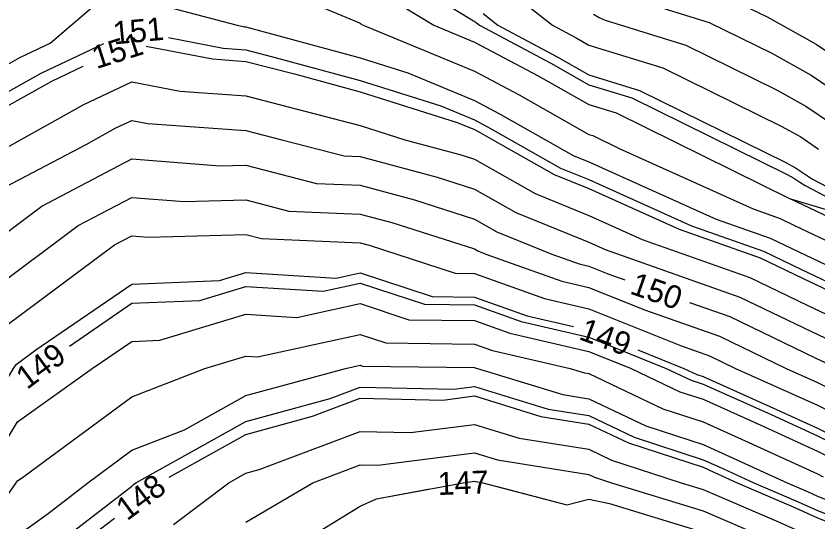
# Model space of a CAD drawing. Extents: x 2354170 to 2357230, y 866100 to 868290.
# Drawn here: x 2355399.9 to 2355470, y 867256.6 to 867300.8 of the extents above; entities that cross this region are included whole.
import ezdxf

# ---------------------------------------------------------------- set-up
doc = ezdxf.new("R2010")
doc.units = 0
for name, color, linetype in [('Default', 7, 'Continuous'), ('DTM Contours Major', 7, 'Continuous'), ('DTM Contours Major Text', 7, 'Continuous'), ('DTM Contours Minor', 7, 'Continuous'), ('DTM Contours Minor Text', 7, 'Continuous'), ('Exist DTM QL2 LIDAR Elevation Point', 7, 'Continuous'), ('PH Exist DTM Breakline', 7, 'Continuous')]:
    doc.layers.add(name, color=color, linetype=linetype)

msp = doc.modelspace()

# ---------------------------------------------------------------- linework, layer by layer
at = {"layer": 'Default'}
for points in [[(2355421.032, 867303.923), (2355429.909, 867300.227), (2355429.936, 867300.217), (2355429.961, 867300.199), (2355429.982, 867300.184), (2355430.001, 867300.171), (2355430.014, 867300.151), (2355430.027, 867300.137), (2355430.228, 867300.014), (2355439.976, 867296), (2355443.884, 867293.922), (2355449.977, 867290.477), (2355450.339, 867290.367), (2355452.638, 867289.233), (2355464.364, 867283.954), (2355466.724, 867283.124), (2355467.98, 867282.519), (2355479.369, 867277.129)], [(2355442.472, 867303.446), (2355446.797, 867300.014), (2355448.873, 867298.91), (2355449.977, 867298.286), (2355456.439, 867296.31), (2355466.798, 867291.205), (2355468.516, 867290.252), (2355470.062, 867289.196)], [(2355431.264, 867303.169), (2355436.413, 867300.014), (2355439.976, 867298.547), (2355445.547, 867295.585), (2355449.977, 867293.08), (2355452.372, 867292.348), (2355467.59, 867284.848), (2355467.605, 867284.841), (2355467.608, 867284.84), (2355467.609, 867284.84), (2355481.112, 867278.449)], [(2355410.193, 867302.429), (2355419.217, 867300.014), (2355419.852, 867299.89), (2355419.976, 867299.881), (2355420.155, 867299.835), (2355429.976, 867297.172), (2355434.13, 867295.86), (2355439.976, 867293.453), (2355442.222, 867292.259), (2355446.192, 867290.014), (2355448.605, 867288.642), (2355449.977, 867288.085), (2355461.123, 867283.066), (2355465.841, 867281.407), (2355468.351, 867280.198), (2355477.626, 867275.808)], [(2355462.54, 867302.253), (2355465.581, 867300.754), (2355469.876, 867298.372), (2355473.745, 867295.73)], [(2355398.748, 867296.388), (2355400.195, 867297.196), (2355402.85, 867298.451), (2355406.662, 867301.712)], [(2355455.608, 867301.77), (2355460.507, 867300.272), (2355465.987, 867297.571), (2355469.423, 867295.665), (2355472.517, 867293.552)], [(2355440.719, 867301.035), (2355442.007, 867300.014), (2355447.21, 867297.248), (2355449.977, 867295.683), (2355454.406, 867294.329), (2355467.204, 867288.022), (2355468.062, 867287.546), (2355468.835, 867287.018), (2355469.555, 867286.575), (2355479.867, 867281.184)], [(2355450.398, 867300.992), (2355450.887, 867300.689), (2355451.394, 867300.456), (2355458.473, 867298.291), (2355466.392, 867294.388), (2355468.969, 867292.959), (2355471.29, 867291.374)], [(2355411.247, 867298.199), (2355417.032, 867297.07), (2355419.976, 867296.861), (2355424.22, 867295.77), (2355429.976, 867294.209), (2355438.46, 867291.53), (2355439.976, 867290.906), (2355440.559, 867290.596), (2355441.588, 867290.014), (2355446.935, 867286.973), (2355449.977, 867285.738), (2355457.882, 867282.179), (2355464.957, 867279.691), (2355468.721, 867277.877), (2355475.883, 867274.488), (2355480.555, 867271.749), (2355487.094, 867268.77), (2355494.387, 867264.468), (2355500.344, 867261.15), (2355502.11, 867260.014), (2355502.765, 867259.675)], [(2355395.808, 867291.135), (2355402.988, 867295.145), (2355405.722, 867296.437)], [(2355398.032, 867288.766), (2355405.781, 867293.094), (2355409.976, 867295.076), (2355414.211, 867294.249), (2355419.976, 867293.84), (2355428.286, 867291.704), (2355429.976, 867291.246), (2355433.878, 867290.014), (2355438.687, 867288.724), (2355439.976, 867288.312), (2355445.266, 867285.304), (2355449.977, 867283.391), (2355454.641, 867281.291), (2355464.074, 867277.974), (2355469.092, 867275.556), (2355474.14, 867273.167)], [(2355398.947, 867285.88), (2355405.986, 867289.597), (2355408.575, 867291.043), (2355409.976, 867291.705), (2355411.391, 867291.429), (2355419.976, 867290.819), (2355423.11, 867290.014), (2355428.566, 867288.604), (2355429.976, 867288.544), (2355436.702, 867286.74), (2355439.976, 867285.694), (2355443.597, 867283.634), (2355449.977, 867281.044), (2355451.399, 867280.404), (2355463.19, 867276.257), (2355469.462, 867273.236), (2355472.397, 867271.847)], [(2355396.797, 867280.226), (2355402.125, 867284.19), (2355409.976, 867288.335), (2355417.687, 867287.725), (2355419.976, 867287.786), (2355426.152, 867286.19), (2355429.976, 867286.027), (2355434.718, 867284.755), (2355439.976, 867283.075), (2355441.928, 867281.965), (2355446.734, 867280.014), (2355449.126, 867279.163), (2355449.977, 867278.967), (2355451.731, 867278.26), (2355453.124, 867277.77)], [(2355397.822, 867276.934), (2355405.303, 867282.499), (2355409.976, 867284.966), (2355414.565, 867284.603), (2355419.976, 867284.748), (2355423.738, 867283.775), (2355429.976, 867283.51), (2355432.733, 867282.771), (2355439.976, 867280.457), (2355440.259, 867280.296), (2355440.954, 867280.014), (2355447.609, 867277.646), (2355449.977, 867277.1), (2355454.857, 867275.133), (2355461.423, 867272.824), (2355467.257, 867270.014), (2355469.138, 867269.175), (2355469.977, 867268.79), (2355475.826, 867265.863)], [(2355387.333, 867256.39), (2355388.631, 867258.246), (2355393.281, 867264.735), (2355396.352, 867269.777), (2355398.847, 867273.641), (2355408.482, 867280.809), (2355409.976, 867281.598), (2355411.444, 867281.482), (2355419.976, 867281.71), (2355421.324, 867281.361), (2355429.976, 867280.993), (2355430.749, 867280.786), (2355433.166, 867280.014), (2355438.292, 867278.33), (2355439.976, 867278.305), (2355446.092, 867276.129), (2355449.977, 867275.234), (2355457.984, 867272.006), (2355460.54, 867271.108), (2355462.81, 867270.014), (2355467.768, 867267.805), (2355469.977, 867266.791), (2355474.494, 867264.53)], [(2355380.805, 867226.756), (2355381.176, 867230.101), (2355381.616, 867230.731), (2355381.903, 867231.396), (2355388.992, 867252.803), (2355389.799, 867255.146), (2355392.375, 867258.829), (2355395.49, 867263.177), (2355399.641, 867269.992), (2355399.872, 867270.349), (2355401.586, 867271.624), (2355409.976, 867277.369), (2355417.669, 867277.707), (2355419.976, 867278.401), (2355427.876, 867277.913), (2355429.976, 867278.369), (2355436.266, 867276.303), (2355439.976, 867276.249), (2355444.575, 867274.612), (2355448.644, 867273.675)], [(2355392.265, 867253.902), (2355396.118, 867259.412), (2355397.699, 867261.619), (2355399.976, 867265.356), (2355406.526, 867270.014), (2355409.976, 867272.376), (2355412.447, 867272.485), (2355419.976, 867274.749), (2355424.437, 867274.474), (2355429.976, 867275.677), (2355434.239, 867274.276), (2355439.976, 867274.192), (2355443.058, 867273.096), (2355449.977, 867271.501), (2355453.667, 867270.014), (2355457.94, 867267.977), (2355459.977, 867267.314), (2355465.027, 867265.064), (2355469.977, 867262.792), (2355471.828, 867261.865)], [(2355458.784, 867275.78), (2355462.307, 867274.541), (2355469.833, 867270.915), (2355470.653, 867270.526), (2355471.528, 867270.014), (2355477.159, 867267.196), (2355479.977, 867265.679), (2355488.744, 867261.247), (2355489.717, 867260.804), (2355490.375, 867260.415), (2355491.096, 867260.014), (2355499.977, 867255.57), (2355508.376, 867251.615), (2355509.977, 867250.788), (2355511.311, 867250.013), (2355516.746, 867246.782), (2355519.977, 867245.567), (2355523.83, 867243.866), (2355529.978, 867240.755), (2355531.273, 867240.013), (2355539.978, 867235.515), (2355548.184, 867231.172)], [(2355394.731, 867252.659), (2355399.862, 867259.996), (2355399.909, 867260.061), (2355399.976, 867260.172), (2355400.523, 867260.56), (2355409.976, 867267.543), (2355416.371, 867270.014), (2355419.976, 867271.098), (2355420.997, 867271.035), (2355429.976, 867272.984), (2355432.212, 867272.25), (2355439.976, 867272.136), (2355441.542, 867271.579), (2355448.333, 867270.014), (2355449.59, 867269.627), (2355449.977, 867269.566), (2355456.445, 867266.482), (2355459.977, 867265.333), (2355463.656, 867263.693), (2355469.977, 867260.792), (2355470.496, 867260.533)], [(2355454.273, 867271.636), (2355458.297, 867270.014), (2355459.434, 867269.471), (2355459.977, 867269.295), (2355466.397, 867266.434), (2355469.977, 867264.791), (2355473.161, 867263.198)], [(2355399.976, 867255.389), (2355402.654, 867257.336), (2355406.132, 867260.014), (2355409.976, 867262.853), (2355414.603, 867264.64), (2355419.976, 867267.632), (2355428.696, 867270.014), (2355429.976, 867270.292), (2355430.186, 867270.223), (2355439.976, 867270.079), (2355440.025, 867270.062), (2355440.234, 867270.014), (2355447.687, 867267.724), (2355449.977, 867267.358), (2355454.95, 867264.987), (2355459.977, 867263.352), (2355462.286, 867262.323), (2355467.317, 867260.014), (2355469.177, 867259.214), (2355469.977, 867258.851), (2355471.9, 867258.091)], [(2355413.255, 867260.502), (2355419.976, 867264.245), (2355425.797, 867265.834), (2355429.976, 867267.401), (2355437.213, 867267.251), (2355439.976, 867267.605), (2355445.784, 867265.821), (2355449.977, 867265.151), (2355453.455, 867263.492), (2355459.977, 867261.371), (2355460.916, 867260.952), (2355462.961, 867260.014), (2355467.868, 867257.905), (2355469.977, 867256.947), (2355475.049, 867254.941), (2355479.977, 867252.711), (2355485.32, 867250.013), (2355488.437, 867248.473), (2355489.977, 867247.931), (2355494.058, 867245.932), (2355499.977, 867243.296), (2355502.297, 867242.333), (2355506.159, 867240.392)], [(2355413.63, 867256.36), (2355418.461, 867260.014), (2355419.976, 867260.857), (2355421.137, 867261.174), (2355429.976, 867264.488), (2355434.359, 867264.397), (2355439.976, 867265.118), (2355443.881, 867263.918), (2355449.977, 867262.943), (2355451.96, 867261.997), (2355458.059, 867260.014), (2355459.977, 867259.424), (2355466.559, 867256.596), (2355469.977, 867255.042)], [(2355419.976, 867256.558), (2355425.812, 867260.014), (2355429.976, 867261.575), (2355431.506, 867261.543), (2355439.976, 867262.63), (2355441.978, 867262.015), (2355449.977, 867260.735), (2355450.465, 867260.502), (2355451.968, 867260.014), (2355459.977, 867257.552), (2355465.249, 867255.286)], [(2355386.227, 867180.566), (2355387.059, 867188.147), (2355388.016, 867192.331), (2355389.189, 867200.28), (2355389.976, 867205.465), (2355391.225, 867210.013), (2355392.861, 867217.128), (2355393.753, 867220.013), (2355399.976, 867229.582), (2355400.197, 867229.792), (2355400.431, 867230.013), (2355404.729, 867235.26), (2355407.407, 867240.013), (2355409.976, 867243.028), (2355414.235, 867245.755), (2355417.593, 867250.013), (2355418.87, 867251.12), (2355419.976, 867251.956), (2355424.739, 867254.776), (2355429.976, 867257.979), (2355431.393, 867258.597), (2355436.06, 867259.47)], [(2355441.947, 867259.684), (2355448.046, 867258.083), (2355449.977, 867258.57), (2355451.795, 867258.195), (2355459.977, 867255.68), (2355463.94, 867253.977), (2355469.977, 867251.234), (2355473.063, 867250.013), (2355479.977, 867247.591), (2355485.048, 867245.084), (2355489.977, 867243.351), (2355496.791, 867240.013), (2355498.827, 867238.863), (2355499.977, 867238.301), (2355505.586, 867235.622), (2355509.977, 867233.687), (2355512.594, 867232.63), (2355518.434, 867230.013), (2355519.977, 867229.375), (2355521.259, 867228.732), (2355529.978, 867224.675), (2355534.303, 867222.958)], [(2355377.11, 867165.213), (2355379.376, 867178.002), (2355380.434, 867180.558), (2355380.83, 867184.164), (2355383.831, 867197.282), (2355384.508, 867201.867), (2355385.393, 867207.699), (2355386.347, 867215.118), (2355387.24, 867223.15), (2355392.242, 867230.316), (2355395.5, 867237.879), (2355397.256, 867243.181), (2355399.663, 867250.172), (2355399.976, 867250.62), (2355405.416, 867254.574), (2355408.46, 867256.917)]]:
    msp.add_lwpolyline(points, dxfattribs=at)
at = {"layer": 'DTM Contours Major'}
for points in [[(2355396.797, 867280.226), (2355402.125, 867284.19), (2355409.976, 867288.335), (2355417.687, 867287.725), (2355419.976, 867287.786), (2355426.152, 867286.19), (2355429.976, 867286.027), (2355434.718, 867284.755), (2355439.976, 867283.075), (2355441.928, 867281.965), (2355446.734, 867280.014), (2355449.126, 867279.163), (2355449.977, 867278.967), (2355451.731, 867278.26), (2355453.124, 867277.77)], [(2355458.784, 867275.78), (2355462.307, 867274.541), (2355469.833, 867270.915), (2355470.653, 867270.526), (2355471.528, 867270.014), (2355477.159, 867267.196), (2355479.977, 867265.679), (2355488.744, 867261.247), (2355489.717, 867260.804), (2355490.375, 867260.415), (2355491.096, 867260.014), (2355499.977, 867255.57), (2355508.376, 867251.615), (2355509.977, 867250.788), (2355511.311, 867250.013), (2355516.746, 867246.782), (2355519.977, 867245.567), (2355523.83, 867243.866), (2355529.978, 867240.755), (2355531.273, 867240.013), (2355539.978, 867235.515), (2355548.184, 867231.172)]]:
    msp.add_lwpolyline(points, dxfattribs=at)
at = {"layer": 'DTM Contours Minor'}
for points in [[(2355432.088, 867305.191), (2355439.89, 867300.41), (2355439.941, 867300.369), (2355439.984, 867300.338), (2355440.023, 867300.31), (2355440.024, 867300.309), (2355440.037, 867300.301), (2355440.135, 867300.232), (2355440.41, 867300.014), (2355446.656, 867296.693), (2355449.977, 867294.816), (2355453.728, 867293.668), (2355467.339, 867286.961), (2355467.911, 867286.644), (2355468.426, 867286.292), (2355468.906, 867285.997), (2355475.776, 867282.405)], [(2355455.608, 867301.77), (2355460.507, 867300.272), (2355465.987, 867297.571), (2355469.423, 867295.665), (2355472.517, 867293.552)], [(2355396.788, 867292.886), (2355402.057, 867295.829), (2355407.523, 867298.412)], [(2355413.202, 867298.941), (2355417.972, 867298.01), (2355419.976, 867297.868), (2355422.865, 867297.125), (2355429.976, 867295.196), (2355437.017, 867292.973), (2355439.976, 867291.755), (2355441.113, 867291.15), (2355443.123, 867290.014), (2355447.492, 867287.529), (2355449.977, 867286.52), (2355458.962, 867282.475), (2355465.252, 867280.263), (2355468.598, 867278.651), (2355476.464, 867274.928)], [(2355404.522, 867271.97), (2355409.976, 867275.705), (2355415.928, 867275.966), (2355419.976, 867277.183), (2355426.729, 867276.767), (2355429.976, 867277.472), (2355435.59, 867275.628), (2355439.976, 867275.563), (2355444.07, 867274.107), (2355449.977, 867272.746), (2355456.754, 867270.014), (2355458.936, 867268.973), (2355459.977, 867268.635), (2355465.941, 867265.978), (2355469.977, 867264.125), (2355472.717, 867262.754)], [(2355400.802, 867252.81), (2355404.495, 867255.494), (2355409.976, 867259.714), (2355410.137, 867259.853), (2355410.349, 867260.014), (2355419.976, 867265.374), (2355427.351, 867267.388), (2355429.976, 867268.372), (2355438.165, 867268.202), (2355439.976, 867268.435), (2355446.419, 867266.456), (2355449.977, 867265.886), (2355453.953, 867263.99), (2355459.977, 867262.031), (2355461.372, 867261.409), (2355464.413, 867260.014), (2355468.305, 867258.341), (2355469.977, 867257.581), (2355473.999, 867255.991)], [(2355407.154, 867239.565), (2355407.407, 867240.013), (2355409.976, 867243.028), (2355414.235, 867245.755), (2355417.593, 867250.013), (2355418.87, 867251.12), (2355419.976, 867251.956), (2355424.739, 867254.776), (2355429.976, 867257.979), (2355431.393, 867258.597), (2355438.971, 867260.014), (2355439.976, 867260.143), (2355440.075, 867260.112), (2355440.692, 867260.014), (2355448.046, 867258.083), (2355449.977, 867258.57), (2355451.795, 867258.195), (2355459.977, 867255.68), (2355463.94, 867253.977), (2355469.977, 867251.234), (2355473.063, 867250.013)]]:
    msp.add_lwpolyline(points, dxfattribs=at)
at = {"layer": 'Exist DTM QL2 LIDAR Elevation Point'}
for p, q in [((2355409.976, 867300.014), (2355409.976, 867300.014)), ((2355419.976, 867300.014), (2355419.976, 867300.014)), ((2355429.976, 867300.014), (2355429.976, 867300.014)), ((2355439.976, 867300.014), (2355439.976, 867300.014)), ((2355449.977, 867300.014), (2355449.977, 867300.014)), ((2355409.976, 867290.014), (2355409.976, 867290.014)), ((2355419.976, 867290.014), (2355419.976, 867290.014)), ((2355429.976, 867290.014), (2355429.976, 867290.014)), ((2355439.976, 867290.014), (2355439.976, 867290.014)), ((2355449.977, 867290.014), (2355449.977, 867290.014)), ((2355409.976, 867280.014), (2355409.976, 867280.014)), ((2355419.976, 867280.014), (2355419.976, 867280.014)), ((2355429.976, 867280.014), (2355429.976, 867280.014)), ((2355439.976, 867280.014), (2355439.976, 867280.014)), ((2355449.977, 867280.014), (2355449.977, 867280.014)), ((2355399.976, 867270.014), (2355399.976, 867270.014)), ((2355409.976, 867270.014), (2355409.976, 867270.014)), ((2355419.976, 867270.014), (2355419.976, 867270.014)), ((2355429.976, 867270.014), (2355429.976, 867270.014)), ((2355439.976, 867270.014), (2355439.976, 867270.014)), ((2355449.977, 867270.014), (2355449.977, 867270.014)), ((2355459.977, 867270.014), (2355459.977, 867270.014)), ((2355469.977, 867270.014), (2355469.977, 867270.014)), ((2355399.976, 867260.014), (2355399.976, 867260.014)), ((2355409.976, 867260.014), (2355409.976, 867260.014)), ((2355419.976, 867260.014), (2355419.976, 867260.014)), ((2355429.976, 867260.014), (2355429.976, 867260.014)), ((2355439.976, 867260.014), (2355439.976, 867260.014)), ((2355449.977, 867260.014), (2355449.977, 867260.014)), ((2355459.977, 867260.014), (2355459.977, 867260.014)), ((2355469.977, 867260.014), (2355469.977, 867260.014))]:
    msp.add_line(p, q, dxfattribs=at)
at = {"layer": 'PH Exist DTM Breakline'}
msp.add_lwpolyline([(2355467.609, 867284.843), (2355483.349, 867280.144), (2355504.816, 867275.004), (2355520.989, 867268.602), (2355540.172, 867260.533), (2355570.357, 867245.428), (2355585.733, 867236.554), (2355602.467, 867227.909), (2355608.505, 867224.137), (2355611.768, 867221.035), (2355613.044, 867220.414), (2355618.944, 867221.407)], dxfattribs=at)

# ---------------------------------------------------------------- texts
at = {"layer": 'Default'}
for s, rotation, p in [('151', 17.68624, (2355406.893, 867296.177)), ('150', 340.62634, (2355453.475, 867276.586)), ('149', 340.08892, (2355449.01, 867272.592)), ('148', 36.78562, (2355409.574, 867256.632)), ('147', 2.08827, (2355436.772, 867258.936))]:
    msp.add_text(s, height=2, rotation=rotation, dxfattribs=at).set_placement(p)
at = {"layer": 'DTM Contours Major Text'}
msp.add_text('150', height=2, rotation=340.62634, dxfattribs=at).set_placement((2355453.475, 867276.586))
at = {"layer": 'DTM Contours Minor Text'}
for s, rotation, p in [('151', 5.32333, (2355408.422, 867298.34)), ('149', 36.58718, (2355400.816, 867268.116))]:
    msp.add_text(s, height=2, rotation=rotation, dxfattribs=at).set_placement(p)

doc.saveas('drawing.dxf')
